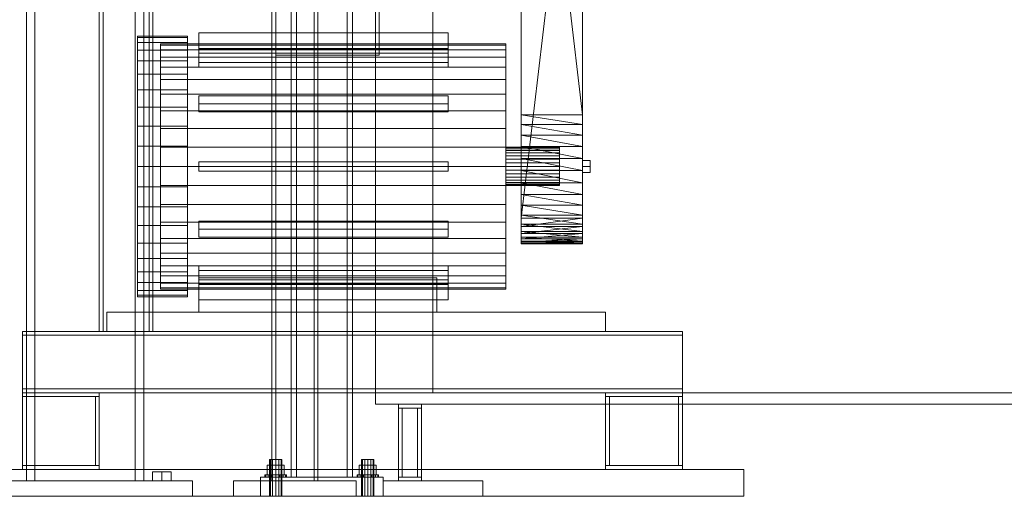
# Model space of a CAD drawing. Header units: millimetres. Extents: x -2233 to 65662, y -50530 to 6847.
# Tile 311 of 656: x 1736 to 3020, y -36000 to -35379. Entities that reach past the tile are written whole.
import ezdxf

# ---------------------------------------------------------------- set-up
doc = ezdxf.new("R2010")
doc.units = ezdxf.units.MM
for name, color, linetype, lineweight in [('frontal_C02', 7, 'Continuous', 0), ('frontal_secador', 7, 'Continuous', 0), ('frontal_tolva', 7, 'Continuous', 0)]:
    doc.layers.add(name, color=color, linetype=linetype, lineweight=lineweight)

msp = doc.modelspace()

# ---------------------------------------------------------------- linework, layer by layer
at = {"layer": 'frontal_C02'}
for p, q in [((2090, -35975), (2090, -33187.613)), ((2097, -35975), (2097, -33187.613)), ((2163, -35975), (2163, -33187.613)), ((2170, -35975), (2170, -33187.613)), ((2070, -35959.2), (2058.915, -35959.2)), ((2058.915, -35972), (2058.915, -35959.2)), ((2063.072, -35952), (2062, -35952)), ((2062, -36000), (2062, -35952)), ((2066, -35952), (2063.072, -35952)), ((2063.072, -36000), (2063.072, -35952)), ((2070, -35952), (2066, -35952)), ((2066, -36000), (2066, -35952)), ((2070, -35952), (2074, -35952)), ((2070, -35952), (2070, -36000)), ((2070, -35959.2), (2081.085, -35959.2)), ((2070, -35959.2), (2070, -35972)), ((2074, -35952), (2076.928, -35952)), ((2074, -36000), (2074, -35952)), ((2076.928, -35952), (2078, -35952)), ((2076.928, -36000), (2076.928, -35952)), ((2078, -36000), (2078, -35952)), ((2081.085, -35972), (2081.085, -35959.2)), ((2190, -35959.2), (2178.915, -35959.2)), ((2178.915, -35972), (2178.915, -35959.2)), ((2183.072, -35952), (2182, -35952)), ((2182, -36000), (2182, -35952)), ((2186, -35952), (2183.072, -35952)), ((2183.072, -36000), (2183.072, -35952)), ((2190, -35952), (2186, -35952)), ((2186, -36000), (2186, -35952)), ((2190, -35952), (2194, -35952)), ((2190, -35952), (2190, -36000)), ((2190, -35959.2), (2201.085, -35959.2)), ((2190, -35959.2), (2190, -35972)), ((2194, -35952), (2196.928, -35952)), ((2194, -36000), (2194, -35952)), ((2196.928, -35952), (2198, -35952)), ((2196.928, -36000), (2196.928, -35952)), ((2198, -36000), (2198, -35952)), ((2201.085, -35972), (2201.085, -35959.2)), ((2057.066, -35972), (2056, -35972)), ((2056, -35975), (2056, -35972)), ((2060.101, -35972), (2057.066, -35972)), ((2057.066, -35975), (2057.066, -35972)), ((2058.915, -35972), (2070, -35972)), ((2064.642, -35972), (2060.101, -35972)), ((2060.101, -35975), (2060.101, -35972)), ((2070, -35972), (2064.642, -35972)), ((2064.642, -35975), (2064.642, -35972)), ((2070, -35972), (2075.358, -35972)), ((2070, -35972), (2070, -35975)), ((2070, -35972), (2081.085, -35972)), ((2075.358, -35972), (2079.899, -35972)), ((2075.358, -35975), (2075.358, -35972)), ((2079.899, -35972), (2082.934, -35972)), ((2079.899, -35975), (2079.899, -35972)), ((2082.934, -35972), (2084, -35972)), ((2082.934, -35975), (2082.934, -35972)), ((2084, -35975), (2084, -35972)), ((2177.066, -35972), (2176, -35972)), ((2176, -35975), (2176, -35972)), ((2180.101, -35972), (2177.066, -35972)), ((2177.066, -35975), (2177.066, -35972)), ((2178.915, -35972), (2190, -35972)), ((2184.642, -35972), (2180.101, -35972)), ((2180.101, -35975), (2180.101, -35972)), ((2190, -35972), (2184.642, -35972)), ((2184.642, -35975), (2184.642, -35972)), ((2190, -35972), (2195.358, -35972)), ((2190, -35972), (2190, -35975)), ((2190, -35972), (2201.085, -35972)), ((2195.358, -35972), (2199.899, -35972)), ((2195.358, -35975), (2195.358, -35972)), ((2199.899, -35972), (2202.934, -35972)), ((2199.899, -35975), (2199.899, -35972)), ((2202.934, -35972), (2204, -35972)), ((2202.934, -35975), (2202.934, -35972)), ((2204, -35975), (2204, -35972)), ((2050, -35975), (2210, -35975)), ((2050, -36000), (2050, -35975)), ((2057.066, -35975), (2056, -35975)), ((2060.101, -35975), (2057.066, -35975)), ((2064.642, -35975), (2060.101, -35975)), ((2064.642, -35975), (2070, -35975)), ((2070, -35975), (2075.358, -35975)), ((2075.358, -35975), (2079.899, -35975)), ((2079.899, -35975), (2082.934, -35975)), ((2082.934, -35975), (2084, -35975)), ((2090, -35975), (2097, -35975)), ((2097, -35975), (2163, -35975)), ((2163, -35975), (2170, -35975)), ((2177.066, -35975), (2176, -35975)), ((2180.101, -35975), (2177.066, -35975)), ((2184.642, -35975), (2180.101, -35975)), ((2184.642, -35975), (2190, -35975)), ((2190, -35975), (2195.358, -35975)), ((2195.358, -35975), (2199.899, -35975)), ((2199.899, -35975), (2202.934, -35975)), ((2202.934, -35975), (2204, -35975)), ((2210, -36000), (2210, -35975)), ((2050, -36000), (2210, -36000)), ((2063.072, -36000), (2062, -36000)), ((2066, -36000), (2063.072, -36000)), ((2066, -36000), (2070, -36000)), ((2070, -36000), (2074, -36000)), ((2074, -36000), (2076.928, -36000)), ((2076.928, -36000), (2078, -36000)), ((2183.072, -36000), (2182, -36000)), ((2186, -36000), (2183.072, -36000)), ((2186, -36000), (2190, -36000)), ((2190, -36000), (2194, -36000)), ((2194, -36000), (2196.928, -36000)), ((2196.928, -36000), (2198, -36000))]:
    msp.add_line(p, q, dxfattribs=at)
at = {"layer": 'frontal_secador'}
for p, q in [((2065, -35980), (2065, -33443.5)), ((2070, -35980), (2070, -33443.5)), ((2120, -35980), (2120, -33443.5)), ((2125, -35980), (2125, -33443.5)), ((2200, -35865), (2200, -33925)), ((2275, -35865), (2275, -33925)), ((2390, -34789.148), (2390, -35529.09)), ((2470, -35529.09), (2470, -34789.148)), ((2390, -34811.626), (2390, -35502.557)), ((2390, -34811.626), (2390, -35529.09)), ((2470, -35502.557), (2470, -34811.626)), ((2470, -35529.09), (2470, -34811.626)), ((2390, -35502.557), (2390, -34822.557)), ((2470, -35502.557), (2390, -34822.557)), ((2470, -34822.557), (2470, -35502.557)), ((2390, -35657.375), (2390, -34853.63)), ((2390, -34853.63), (2390, -35529.09)), ((2470, -34853.63), (2470, -35657.375)), ((2470, -35529.09), (2470, -34853.63)), ((2390, -35657.375), (2390, -34915.96)), ((2470, -34915.96), (2470, -35657.375)), ((2390, -35637.443), (2390, -34944.852)), ((2390, -35657.375), (2390, -34944.852)), ((2470, -34944.852), (2470, -35637.443)), ((2470, -34944.852), (2470, -35657.375)), ((2390, -34957.443), (2390, -35637.443)), ((2470, -34957.443), (2390, -35637.443)), ((2470, -35637.443), (2470, -34957.443)), ((1840, -35785), (1840, -35305)), ((1845, -35785), (1845, -35305)), ((1905, -35785), (1905, -35305)), ((1910, -35785), (1910, -35305)), ((2070, -35425), (2070, -35350)), ((2205, -35425), (2205, -35350)), ((1890, -35402.093), (1890, -35400)), ((1955, -35400), (1890, -35400)), ((1890, -35408.32), (1890, -35402.093)), ((1955, -35402.093), (1890, -35402.093)), ((1955, -35402.093), (1955, -35400)), ((1955, -35408.32), (1955, -35402.093)), ((2295, -35396), (1970, -35396)), ((1970, -35396), (1970, -35417)), ((2295, -35417), (2295, -35396)), ((1890, -35418.529), (1890, -35408.32)), ((1955, -35408.32), (1890, -35408.32)), ((1890, -35432.467), (1890, -35418.529)), ((1955, -35418.529), (1890, -35418.529)), ((1920, -35411.97), (1920, -35410)), ((2370, -35410), (1920, -35410)), ((1920, -35417.831), (1920, -35411.97)), ((2370, -35411.97), (1920, -35411.97)), ((1920, -35427.439), (1920, -35417.831)), ((2370, -35417.831), (1920, -35417.831)), ((1955, -35418.529), (1955, -35408.32)), ((1955, -35432.467), (1955, -35418.529)), ((1970, -35434.498), (1970, -35416.312)), ((1970, -35416.312), (2295, -35416.312)), ((1970, -35422.312), (1970, -35416.312)), ((1970, -35417), (2295, -35417)), ((2295, -35416.312), (2295, -35434.498)), ((2295, -35416.312), (2295, -35422.312)), ((2370, -35411.97), (2370, -35410)), ((2370, -35417.831), (2370, -35411.97)), ((2370, -35427.439), (2370, -35417.831)), ((1890, -35449.792), (1890, -35432.467)), ((1955, -35432.467), (1890, -35432.467)), ((1920, -35440.557), (1920, -35427.439)), ((2370, -35427.439), (1920, -35427.439)), ((1955, -35449.792), (1955, -35432.467)), ((2295, -35422.312), (1970, -35422.312)), ((1970, -35422.312), (1970, -35440.498)), ((2070, -35425), (2205, -35425)), ((2295, -35440.498), (2295, -35422.312)), ((2370, -35440.557), (2370, -35427.439)), ((1920, -35456.863), (1920, -35440.557)), ((2370, -35440.557), (1920, -35440.557)), ((2295, -35434.498), (1970, -35434.498)), ((1970, -35434.498), (1970, -35440.498)), ((1970, -35440.498), (2295, -35440.498)), ((2295, -35440.498), (2295, -35434.498)), ((2370, -35456.863), (2370, -35440.557)), ((1890, -35470.077), (1890, -35449.792)), ((1955, -35449.792), (1890, -35449.792)), ((1920, -35475.954), (1920, -35456.863)), ((2370, -35456.863), (1920, -35456.863)), ((1955, -35470.077), (1955, -35449.792)), ((2370, -35475.954), (2370, -35456.863)), ((1890, -35492.822), (1890, -35470.077)), ((1955, -35470.077), (1890, -35470.077)), ((1955, -35492.822), (1955, -35470.077)), ((1920, -35497.362), (1920, -35475.954)), ((2370, -35475.954), (1920, -35475.954)), ((1970, -35488.304), (1970, -35477.804)), ((1970, -35477.804), (2295, -35477.804)), ((1970, -35488.196), (1970, -35477.804)), ((2295, -35477.804), (2295, -35488.304)), ((2295, -35477.804), (2295, -35488.196)), ((2370, -35497.362), (2370, -35475.954)), ((1890, -35517.467), (1890, -35492.822)), ((1955, -35492.822), (1890, -35492.822)), ((1955, -35517.467), (1955, -35492.822)), ((2295, -35488.196), (1970, -35488.196)), ((1970, -35488.196), (1970, -35498.696)), ((2295, -35488.304), (1970, -35488.304)), ((1970, -35488.304), (1970, -35498.696)), ((2295, -35498.696), (2295, -35488.196)), ((2295, -35498.696), (2295, -35488.304)), ((1920, -35520.557), (1920, -35497.362)), ((2370, -35497.362), (1920, -35497.362)), ((1970, -35498.696), (2295, -35498.696)), ((2370, -35520.557), (2370, -35497.362)), ((2390, -35502.557), (2390, -35529.09)), ((2390, -35515.148), (2390, -35502.557)), ((2470, -35515.148), (2390, -35502.557)), ((2470, -35502.557), (2390, -35502.557)), ((2470, -35529.09), (2470, -35502.557)), ((2470, -35502.557), (2470, -35515.148)), ((1890, -35543.406), (1890, -35517.467)), ((1955, -35517.467), (1890, -35517.467)), ((1920, -35544.97), (1920, -35520.557)), ((2370, -35520.557), (1920, -35520.557)), ((1955, -35543.406), (1955, -35517.467)), ((2370, -35544.97), (2370, -35520.557)), ((2390, -35529.09), (2390, -35515.148)), ((2470, -35529.09), (2390, -35515.148)), ((2470, -35515.148), (2390, -35515.148)), ((2470, -35515.148), (2470, -35529.09)), ((2390, -35529.09), (2390, -35559.629)), ((2390, -35544.04), (2390, -35529.09)), ((2390, -35529.09), (2390, -35591.182)), ((2390, -35529.09), (2390, -35645.183)), ((2390, -35529.09), (2390, -35657.375)), ((2470, -35544.04), (2390, -35529.09)), ((2470, -35529.09), (2390, -35529.09)), ((2470, -35559.629), (2470, -35529.09)), ((2470, -35529.09), (2470, -35544.04)), ((2470, -35591.182), (2470, -35529.09)), ((2470, -35645.183), (2470, -35529.09)), ((2470, -35657.375), (2470, -35529.09)), ((1890, -35570), (1890, -35543.406)), ((1955, -35543.406), (1890, -35543.406)), ((1920, -35570), (1920, -35544.97)), ((2370, -35544.97), (1920, -35544.97)), ((1955, -35570), (1955, -35543.406)), ((2370, -35570), (2370, -35544.97)), ((2370, -35545.48), (2370, -35545)), ((2440, -35545), (2370, -35545)), ((2370, -35546.903), (2370, -35545.48)), ((2440, -35545.48), (2370, -35545.48)), ((2370, -35549.213), (2370, -35546.903)), ((2440, -35546.903), (2370, -35546.903)), ((2390, -35559.629), (2390, -35544.04)), ((2470, -35559.629), (2390, -35544.04)), ((2470, -35544.04), (2390, -35544.04)), ((2440, -35545.48), (2440, -35545)), ((2440, -35546.903), (2440, -35545.48)), ((2440, -35549.213), (2440, -35546.903)), ((2470, -35544.04), (2470, -35559.629)), ((2370, -35552.322), (2370, -35549.213)), ((2440, -35549.213), (2370, -35549.213)), ((2370, -35556.111), (2370, -35552.322)), ((2440, -35552.322), (2370, -35552.322)), ((2370, -35560.433), (2370, -35556.111)), ((2440, -35556.111), (2370, -35556.111)), ((2370, -35565.123), (2370, -35560.433)), ((2440, -35560.433), (2370, -35560.433)), ((2390, -35559.629), (2390, -35591.182)), ((2390, -35575.473), (2390, -35559.629)), ((2470, -35575.473), (2390, -35559.629)), ((2470, -35559.629), (2390, -35559.629)), ((2440, -35552.322), (2440, -35549.213)), ((2440, -35556.111), (2440, -35552.322)), ((2440, -35560.433), (2440, -35556.111)), ((2440, -35565.123), (2440, -35560.433)), ((2470, -35591.182), (2470, -35559.629)), ((2470, -35559.629), (2470, -35575.473)), ((1890, -35570), (1890, -35596.594)), ((1890, -35570), (1955, -35570)), ((1920, -35570), (1920, -35595.03)), ((1920, -35570), (2370, -35570)), ((1955, -35596.594), (1955, -35570)), ((1970, -35564), (2295, -35564)), ((1970, -35576), (1970, -35564)), ((2295, -35576), (2295, -35564)), ((2370, -35570), (2370, -35565.123)), ((2440, -35565.123), (2370, -35565.123)), ((2370, -35595.03), (2370, -35570)), ((2370, -35570), (2370, -35574.877)), ((2370, -35570), (2440, -35570)), ((2440, -35570), (2440, -35565.123)), ((2440, -35574.877), (2440, -35570)), ((2470, -35570), (2470, -35562.206)), ((2480, -35562.206), (2470, -35562.206)), ((2470, -35570), (2470, -35577.794)), ((2470, -35570), (2480, -35570)), ((2480, -35570), (2480, -35562.206)), ((2480, -35577.794), (2480, -35570)), ((1970, -35576), (2295, -35576)), ((2370, -35574.877), (2370, -35579.567)), ((2440, -35574.877), (2370, -35574.877)), ((2370, -35579.567), (2370, -35583.889)), ((2440, -35579.567), (2370, -35579.567)), ((2370, -35583.889), (2370, -35587.678)), ((2440, -35583.889), (2370, -35583.889)), ((2390, -35591.182), (2390, -35575.473)), ((2470, -35591.182), (2390, -35575.473)), ((2470, -35575.473), (2390, -35575.473)), ((2440, -35574.877), (2440, -35579.567)), ((2440, -35579.567), (2440, -35583.889)), ((2440, -35583.889), (2440, -35587.678)), ((2470, -35575.473), (2470, -35591.182)), ((2480, -35577.794), (2470, -35577.794)), ((1890, -35596.594), (1890, -35622.533)), ((1955, -35596.594), (1890, -35596.594)), ((1920, -35595.03), (1920, -35619.443)), ((2370, -35595.03), (1920, -35595.03)), ((1955, -35596.594), (1955, -35622.533)), ((2370, -35587.678), (2370, -35590.787)), ((2440, -35587.678), (2370, -35587.678)), ((2370, -35590.787), (2370, -35593.097)), ((2440, -35590.787), (2370, -35590.787)), ((2370, -35593.097), (2370, -35594.52)), ((2440, -35593.097), (2370, -35593.097)), ((2370, -35594.52), (2370, -35595)), ((2440, -35594.52), (2370, -35594.52)), ((2440, -35595), (2370, -35595)), ((2370, -35595.03), (2370, -35619.443)), ((2390, -35591.182), (2390, -35620.662)), ((2390, -35606.37), (2390, -35591.182)), ((2390, -35591.182), (2390, -35645.183)), ((2470, -35606.37), (2390, -35591.182)), ((2470, -35591.182), (2390, -35591.182)), ((2440, -35587.678), (2440, -35590.787)), ((2440, -35590.787), (2440, -35593.097)), ((2440, -35593.097), (2440, -35594.52)), ((2440, -35594.52), (2440, -35595)), ((2470, -35620.662), (2470, -35591.182)), ((2470, -35591.182), (2470, -35606.37)), ((2470, -35645.183), (2470, -35591.182)), ((2390, -35620.662), (2390, -35606.37)), ((2470, -35620.662), (2390, -35606.37)), ((2470, -35606.37), (2390, -35606.37)), ((2470, -35606.37), (2470, -35620.662)), ((1890, -35622.533), (1890, -35647.178)), ((1955, -35622.533), (1890, -35622.533)), ((1920, -35619.443), (1920, -35642.638)), ((2370, -35619.443), (1920, -35619.443)), ((1955, -35622.533), (1955, -35647.178)), ((2370, -35619.443), (2370, -35642.638)), ((2390, -35620.662), (2390, -35645.183)), ((2390, -35633.707), (2390, -35620.662)), ((2470, -35633.707), (2390, -35620.662)), ((2470, -35620.662), (2390, -35620.662)), ((2470, -35645.183), (2470, -35620.662)), ((2470, -35620.662), (2470, -35633.707)), ((2390, -35645.183), (2390, -35633.707)), ((2470, -35645.183), (2390, -35633.707)), ((2470, -35633.707), (2390, -35633.707)), ((2390, -35657.375), (2390, -35637.443)), ((2390, -35637.443), (2390, -35648.374)), ((2390, -35637.443), (2470, -35637.443)), ((2470, -35637.443), (2390, -35648.374)), ((2470, -35633.707), (2470, -35645.183)), ((2470, -35637.443), (2470, -35657.375)), ((2470, -35648.374), (2470, -35637.443)), ((1890, -35647.178), (1890, -35669.923)), ((1955, -35647.178), (1890, -35647.178)), ((1920, -35642.638), (1920, -35664.046)), ((2370, -35642.638), (1920, -35642.638)), ((1955, -35647.178), (1955, -35669.923)), ((1970, -35641.304), (2295, -35641.304)), ((1970, -35651.804), (1970, -35641.304)), ((1970, -35651.696), (1970, -35641.304)), ((2295, -35641.304), (2295, -35651.804)), ((2295, -35641.304), (2295, -35651.696)), ((2370, -35642.638), (2370, -35664.046)), ((2390, -35645.183), (2390, -35662.344)), ((2390, -35654.807), (2390, -35645.183)), ((2390, -35645.183), (2390, -35670.466)), ((2390, -35645.183), (2390, -35657.375)), ((2470, -35654.807), (2390, -35645.183)), ((2470, -35645.183), (2390, -35645.183)), ((2390, -35648.374), (2390, -35657.375)), ((2470, -35648.374), (2390, -35648.374)), ((2470, -35648.374), (2390, -35657.375)), ((2470, -35662.344), (2470, -35645.183)), ((2470, -35645.183), (2470, -35654.807)), ((2470, -35670.466), (2470, -35645.183)), ((2470, -35657.375), (2470, -35645.183)), ((2470, -35657.375), (2470, -35648.374)), ((1920, -35664.046), (1920, -35683.137)), ((2370, -35664.046), (1920, -35664.046)), ((1970, -35651.696), (1970, -35662.196)), ((2295, -35651.696), (1970, -35651.696)), ((2295, -35651.804), (1970, -35651.804)), ((1970, -35651.804), (1970, -35662.196)), ((1970, -35662.196), (2295, -35662.196)), ((2295, -35662.196), (2295, -35651.696)), ((2295, -35662.196), (2295, -35651.804)), ((2370, -35664.046), (2370, -35683.137)), ((2390, -35662.344), (2390, -35654.807)), ((2470, -35662.344), (2390, -35654.807)), ((2470, -35654.807), (2390, -35654.807)), ((2390, -35668.754), (2390, -35657.375)), ((2390, -35657.375), (2390, -35664.224)), ((2390, -35670.466), (2390, -35657.375)), ((2470, -35657.375), (2390, -35657.375)), ((2470, -35657.375), (2390, -35664.224)), ((2390, -35662.344), (2390, -35670.466)), ((2390, -35667.607), (2390, -35662.344)), ((2470, -35667.607), (2390, -35662.344)), ((2470, -35662.344), (2390, -35662.344)), ((2470, -35654.807), (2470, -35662.344)), ((2470, -35657.375), (2470, -35668.754)), ((2470, -35664.224), (2470, -35657.375)), ((2470, -35657.375), (2470, -35670.466)), ((2470, -35670.466), (2470, -35662.344)), ((2470, -35662.344), (2470, -35667.607)), ((1890, -35669.923), (1890, -35690.208)), ((1955, -35669.923), (1890, -35669.923)), ((1955, -35669.923), (1955, -35690.208)), ((2390, -35664.224), (2390, -35668.754)), ((2470, -35664.224), (2390, -35664.224)), ((2470, -35664.224), (2390, -35668.754)), ((2390, -35670.466), (2390, -35667.607)), ((2470, -35670.466), (2390, -35667.607)), ((2470, -35667.607), (2390, -35667.607)), ((2390, -35670.466), (2390, -35668.754)), ((2390, -35668.754), (2390, -35670.852)), ((2470, -35668.754), (2390, -35668.754)), ((2470, -35668.754), (2390, -35670.852)), ((2390, -35670.852), (2390, -35670.466)), ((2470, -35670.852), (2390, -35670.466)), ((2470, -35670.466), (2390, -35670.466)), ((2470, -35670.852), (2390, -35670.852)), ((2470, -35668.754), (2470, -35664.224)), ((2470, -35667.607), (2470, -35670.466)), ((2470, -35668.754), (2470, -35670.466)), ((2470, -35670.852), (2470, -35668.754)), ((2470, -35670.466), (2470, -35670.852)), ((1920, -35683.137), (1920, -35699.443)), ((2370, -35683.137), (1920, -35683.137)), ((2370, -35683.137), (2370, -35699.443)), ((1890, -35690.208), (1890, -35707.533)), ((1955, -35690.208), (1890, -35690.208)), ((1920, -35699.443), (1920, -35712.561)), ((2370, -35699.443), (1920, -35699.443)), ((1955, -35690.208), (1955, -35707.533)), ((1970, -35699.502), (2295, -35699.502)), ((1970, -35717.688), (1970, -35699.502)), ((1970, -35705.502), (1970, -35699.502)), ((2295, -35699.502), (2295, -35717.688)), ((2295, -35699.502), (2295, -35705.502)), ((2370, -35699.443), (2370, -35712.561)), ((1890, -35707.533), (1890, -35721.471)), ((1955, -35707.533), (1890, -35707.533)), ((1920, -35712.561), (1920, -35722.169)), ((2370, -35712.561), (1920, -35712.561)), ((1955, -35707.533), (1955, -35721.471)), ((1970, -35705.502), (1970, -35723.688)), ((2295, -35705.502), (1970, -35705.502)), ((1970, -35715), (2280, -35715)), ((1970, -35760), (1970, -35715)), ((2280, -35760), (2280, -35715)), ((2295, -35723.688), (2295, -35705.502)), ((2370, -35712.561), (2370, -35722.169)), ((1890, -35721.471), (1890, -35731.68)), ((1955, -35721.471), (1890, -35721.471)), ((1920, -35722.169), (1920, -35728.03)), ((2370, -35722.169), (1920, -35722.169)), ((1920, -35728.03), (1920, -35730)), ((2370, -35728.03), (1920, -35728.03)), ((1955, -35721.471), (1955, -35731.68)), ((2295, -35717.688), (1970, -35717.688)), ((1970, -35717.688), (1970, -35723.688)), ((1970, -35723), (2295, -35723)), ((1970, -35744), (1970, -35723)), ((1970, -35723.688), (2295, -35723.688)), ((2295, -35723.688), (2295, -35717.688)), ((2295, -35723), (2295, -35744)), ((2370, -35722.169), (2370, -35728.03)), ((2370, -35728.03), (2370, -35730)), ((1890, -35731.68), (1890, -35737.907)), ((1955, -35731.68), (1890, -35731.68)), ((1890, -35737.907), (1890, -35740)), ((1955, -35737.907), (1890, -35737.907)), ((1955, -35740), (1890, -35740)), ((2370, -35730), (1920, -35730)), ((1955, -35731.68), (1955, -35737.907)), ((1955, -35737.907), (1955, -35740)), ((2295, -35744), (1970, -35744)), ((1850, -35760), (2500, -35760)), ((1850, -35785), (1850, -35760)), ((1970, -35760), (2280, -35760)), ((2500, -35785), (2500, -35760)), ((1740, -35785), (2600, -35785)), ((1740, -35790), (1740, -35785)), ((1740, -35790), (2600, -35790)), ((1740, -35860), (1740, -35790)), ((1840, -35785), (1845, -35785)), ((1845, -35785), (1905, -35785)), ((1850, -35785), (2500, -35785)), ((1905, -35785), (1910, -35785)), ((2600, -35790), (2600, -35785)), ((2600, -35860), (2600, -35790)), ((1740, -35860), (2600, -35860)), ((1740, -35865), (1740, -35860)), ((1740, -35865), (1840, -35865)), ((1740, -35870), (1740, -35865)), ((1740, -35865), (2600, -35865)), ((1840, -35870), (1840, -35865)), ((2200, -35865), (3700, -35865)), ((2200, -35880), (2200, -35865)), ((2200, -35865), (2275, -35865)), ((2275, -35865), (3625, -35865)), ((2500, -35865), (2600, -35865)), ((2500, -35870), (2500, -35865)), ((2600, -35865), (2600, -35860)), ((2600, -35870), (2600, -35865)), ((1740, -35870), (1840, -35870)), ((1740, -35870), (1745, -35870)), ((1740, -35960), (1740, -35870)), ((1745, -35960), (1745, -35870)), ((1835, -35870), (1840, -35870)), ((1835, -35960), (1835, -35870)), ((1840, -35960), (1840, -35870)), ((2200, -35880), (3700, -35880)), ((2230, -35880), (2260, -35880)), ((2230, -35885), (2230, -35880)), ((2260, -35885), (2260, -35880)), ((2500, -35870), (2600, -35870)), ((2500, -35870), (2505, -35870)), ((2500, -35960), (2500, -35870)), ((2505, -35960), (2505, -35870)), ((2595, -35870), (2600, -35870)), ((2595, -35960), (2595, -35870)), ((2600, -35960), (2600, -35870)), ((2230, -35885), (2260, -35885)), ((2230, -35885), (2235, -35885)), ((2230, -35975), (2230, -35885)), ((2235, -35975), (2235, -35885)), ((2255, -35885), (2260, -35885)), ((2255, -35975), (2255, -35885)), ((2260, -35975), (2260, -35885)), ((1700, -35965), (2680, -35965)), ((1740, -35960), (1840, -35960)), ((1740, -35965), (1740, -35960)), ((1740, -35960), (1745, -35960)), ((1740, -35965), (1840, -35965)), ((1835, -35960), (1840, -35960)), ((1840, -35965), (1840, -35960)), ((2500, -35960), (2600, -35960)), ((2500, -35965), (2500, -35960)), ((2500, -35960), (2505, -35960)), ((2500, -35965), (2600, -35965)), ((2595, -35960), (2600, -35960)), ((2600, -35965), (2600, -35960)), ((2680, -36000), (2680, -35965)), ((2015, -35980), (2175, -35980)), ((2015, -36000), (2015, -35980)), ((2065, -35980), (2070, -35980)), ((2070, -35980), (2120, -35980)), ((2120, -35980), (2125, -35980)), ((2175, -36000), (2175, -35980)), ((2210, -35980), (2340, -35980)), ((2210, -36000), (2210, -35980)), ((2230, -35975), (2260, -35975)), ((2230, -35980), (2230, -35975)), ((2230, -35975), (2235, -35975)), ((2230, -35980), (2260, -35980)), ((2255, -35975), (2260, -35975)), ((2260, -35980), (2260, -35975)), ((2340, -36000), (2340, -35980)), ((1700, -36000), (2680, -36000)), ((2015, -36000), (2175, -36000)), ((2210, -36000), (2340, -36000))]:
    msp.add_line(p, q, dxfattribs=at)
at = {"layer": 'frontal_tolva'}
for p, q in [((1745, -35980), (1745, -32700)), ((1756, -35980), (1756, -32700)), ((1887, -35980), (1887, -32700)), ((1898, -35980), (1898, -32700)), ((1921.5, -35968), (1909.376, -35968)), ((1909.376, -35980), (1909.376, -35968)), ((1921.5, -35968), (1933.624, -35968)), ((1921.5, -35968), (1921.5, -35980)), ((1933.624, -35980), (1933.624, -35968)), ((1681.5, -35980), (1961.5, -35980)), ((1756, -35980), (1745, -35980)), ((1887, -35980), (1756, -35980)), ((1898, -35980), (1887, -35980)), ((1909.376, -35980), (1921.5, -35980)), ((1921.5, -35980), (1933.624, -35980)), ((1961.5, -36000), (1961.5, -35980)), ((1681.5, -36000), (1961.5, -36000))]:
    msp.add_line(p, q, dxfattribs=at)

doc.saveas('drawing.dxf')
